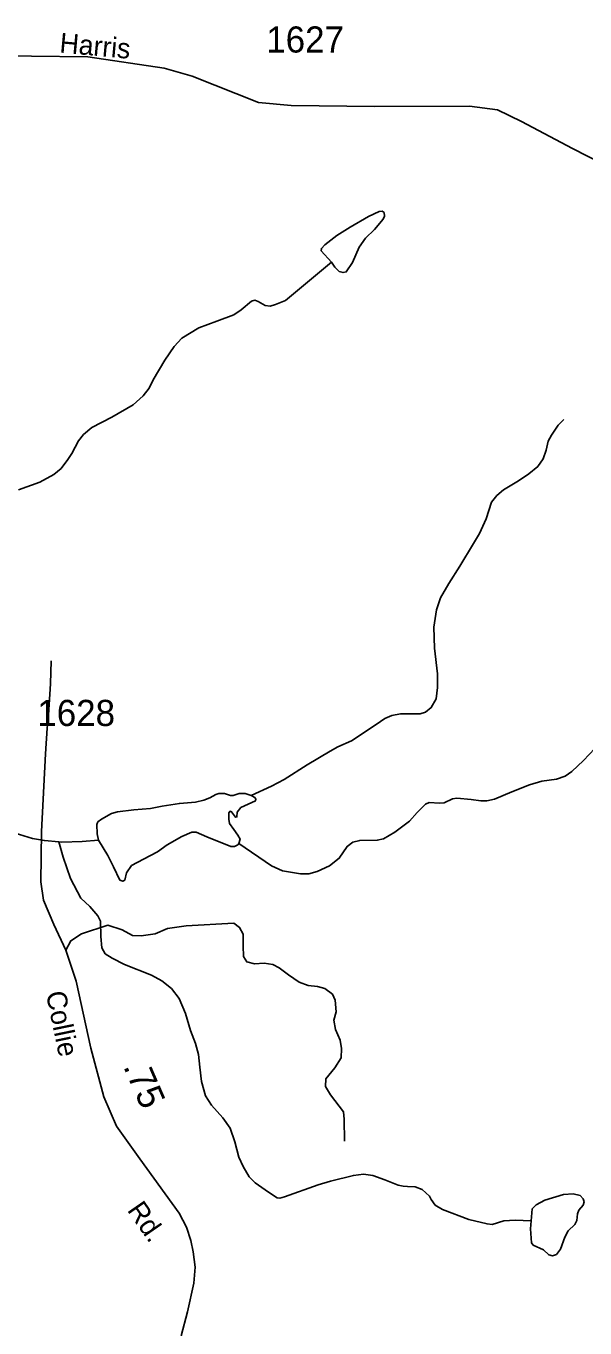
# Model space of a CAD drawing. Extents: x 2126262 to 2293712, y 749403 to 919119.
# Drawn here: x 2240173 to 2242847, y 821402 to 827628 of the extents above; entities that cross this region are included whole.
import ezdxf

# ---------------------------------------------------------------- set-up
doc = ezdxf.new("R2010")
doc.units = 0
for name, color, linetype in [('Exist Hydrographic Creek Single Shore', 7, 'Continuous'), ('Exist Hydrographic Misc Water Feature', 7, 'Continuous'), ('Exist Hydrographic Pond Under 1500 Sq Ft', 7, 'Continuous'), ('Exist Road Non-System Type 51', 7, 'Continuous'), ('Exist Road Secondary Mileage Hundredths English Label', 7, 'Continuous'), ('Exist Road Secondary Type 41 Attributed', 7, 'Continuous'), ('Exist Road Secondary Type 51 Label', 7, 'Continuous'), ('Exist Road Secondary Type 51 Number Label', 7, 'Continuous')]:
    doc.layers.add(name, color=color, linetype=linetype)

msp = doc.modelspace()

# ---------------------------------------------------------------- linework, layer by layer
at = {"layer": 'Exist Hydrographic Creek Single Shore'}
for points in [[(2239505.4, 823615), (2239576.5, 823610.8), (2239625.3, 823614.1), (2239666.6, 823626), (2239720.8, 823649.9), (2239875, 823743.3), (2239931.5, 823771.6), (2239990.1, 823783.5), (2240045.4, 823785.7), (2240080.2, 823781.4), (2240203.3, 823742.3), (2240260.8, 823732.5), (2240330.3, 823727.1)], [(2240330.3, 823727.1), (2240344.4, 823726), (2240441, 823728.1), (2240519.2, 823734.7)]]:
    msp.add_lwpolyline(points, dxfattribs=at)
at = {"layer": 'Exist Hydrographic Misc Water Feature'}
for points in [[(2241634.3, 826499.2), (2241585.4, 826552.1), (2241586.5, 826564.1), (2241602.8, 826581.5), (2241660.3, 826626), (2241723.3, 826665.1), (2241811.2, 826716.2), (2241862.3, 826740.1), (2241876.4, 826742.2), (2241886.1, 826735.7), (2241887.2, 826718.3), (2241881.8, 826704.2), (2241840.6, 826654.3), (2241797.1, 826613), (2241766.7, 826570.6), (2241734.2, 826496.8), (2241704.9, 826452.2), (2241689.7, 826449), (2241671.2, 826453.3), (2241650.6, 826475)], [(2242589.6, 821915), (2242594.6, 821971.5), (2242614.2, 821991), (2242654.3, 822013.8), (2242744.4, 822039.9), (2242790, 822043.2), (2242823.7, 822036.6), (2242838.9, 822020.3), (2242843.2, 822005.1), (2242837.8, 821988.8), (2242817.2, 821964.9), (2242810.7, 821947.6), (2242808.5, 821916.1), (2242798.7, 821896.5), (2242767.2, 821866.1), (2242751, 821836.8), (2242729.2, 821779.2), (2242710.8, 821753.1), (2242692.3, 821746.6), (2242673.9, 821752), (2242648.9, 821775.9), (2242600, 821797.7), (2242591.4, 821809.6), (2242587, 821875.9)]]:
    msp.add_lwpolyline(points, close=True, dxfattribs=at)
for points in [[(2240137.4, 825409.2), (2240239.4, 825447.2), (2240306.7, 825483), (2240341.5, 825512.4), (2240373, 825554.7), (2240391.4, 825584), (2240424.5, 825644.3), (2240447.3, 825673.7), (2240487.5, 825707.3), (2240584.1, 825757.3), (2240685.1, 825815.9), (2240732.8, 825859.4), (2240762.1, 825896.3), (2240781.7, 825935.4), (2240836.5, 826030.4), (2240881, 826095.5), (2240917.9, 826134.6), (2241000.4, 826184.6), (2241086.2, 826216.1), (2241167.6, 826246.5), (2241202.4, 826270.4), (2241252.3, 826312.8), (2241267.5, 826316), (2241283.8, 826310.6), (2241316.3, 826291.1), (2241340.2, 826288.9), (2241366.3, 826295.4), (2241415, 826315.7), (2241634.3, 826499.2)], [(2241250, 823948.7), (2241346.7, 823992.6), (2241407.5, 824024.1), (2241518.2, 824094.7), (2241627.4, 824160.5), (2241665.4, 824181.1), (2241729.5, 824210.4), (2241847.8, 824287.5), (2241890.2, 824316.9), (2241923.8, 824331), (2241965.1, 824338.6), (2242058.4, 824338.6), (2242084.5, 824346.2), (2242111.6, 824369), (2242135.5, 824410.3), (2242142, 824464.6), (2242140.9, 824529.8), (2242126.8, 824653), (2242124.7, 824754), (2242136.6, 824836.5), (2242155.1, 824894.1), (2242195.9, 824961.8), (2242249.1, 825045.4), (2242313.1, 825154), (2242342.4, 825200.8), (2242375, 825271.4), (2242400, 825350.7), (2242426, 825383.2), (2242457.5, 825410.4), (2242529.2, 825453.2), (2242579.1, 825485.8), (2242621.4, 825521.6), (2242647.2, 825558.6), (2242661.3, 825598.8), (2242671.1, 825642.2), (2242687.3, 825671.5), (2242718.8, 825719.3), (2242746, 825746.5)], [(2241190.3, 823718.5), (2241347.2, 823611.7), (2241399.4, 823588.9), (2241486.2, 823573.7), (2241525.3, 823573.7), (2241566.5, 823584.5), (2241624.1, 823612.8), (2241671.8, 823648.6), (2241708.8, 823705.1), (2241737, 823724.7), (2241769.6, 823733.3), (2241853.1, 823734.4), (2241882.5, 823740.9), (2241936.7, 823772.4), (2242006.8, 823826.2), (2242044.8, 823867.5), (2242084.9, 823907.7), (2242102.3, 823915.3), (2242151.1, 823912), (2242173.9, 823913.1), (2242214.1, 823932.7), (2242234.7, 823935.9), (2242303.1, 823929.4), (2242348.7, 823922.9), (2242378, 823922.9), (2242415, 823930.5), (2242496.4, 823965.3), (2242581.7, 823998.9), (2242641.4, 824016.3), (2242710.9, 824027.2), (2242752.1, 824040.2), (2242784.7, 824063), (2242840.7, 824115.8), (2242921.1, 824201.6)], [(2242589.6, 821915), (2242513.6, 821917.2), (2242458.3, 821913.9), (2242402.9, 821897.6), (2242379, 821899.8), (2242292.2, 821921.5), (2242165.2, 821969.3), (2242130.4, 821988.8), (2242112, 822016), (2242102.6, 822033.4), (2242067.9, 822064.9), (2242034.2, 822076.8), (2241998.4, 822079), (2241977.8, 822080.1), (2241953.9, 822085.5), (2241888.8, 822110.5), (2241832.3, 822131.1), (2241787.8, 822137.7), (2241738.9, 822132.2), (2241630.4, 822104), (2241570.9, 822086.6), (2241410.2, 822030.1), (2241387.4, 822023.6), (2241374.1, 822023.9), (2241332.8, 822052.1), (2241268.8, 822096.6), (2241240.6, 822124.7), (2241212.3, 822174.6), (2241191.7, 822219.2), (2241172.2, 822291.9), (2241149.4, 822358.2), (2241114.6, 822407.1), (2241060.4, 822467.5), (2241031, 822513.1), (2241012.6, 822581.5), (2241003.9, 822648.9), (2240998.5, 822709.7), (2240984.4, 822762.9), (2240959.4, 822825.4), (2240935.7, 822906.6), (2240906.4, 822977.2), (2240869.5, 823025), (2240822.8, 823062), (2240774, 823089.1), (2240644.8, 823140.2), (2240585.4, 823171.2), (2240551.8, 823191.9), (2240535.5, 823220.1), (2240531.1, 823274.4), (2240529, 823348.3), (2240517, 823373.3), (2240477.9, 823417.8), (2240435.6, 823457.4), (2240385.7, 823552), (2240350.9, 823653), (2240330.3, 823727.1)]]:
    msp.add_lwpolyline(points, dxfattribs=at)
at = {"layer": 'Exist Hydrographic Pond Under 1500 Sq Ft'}
for points in [[(2241250, 823948.7), (2241220.7, 823958.5), (2241192.5, 823958.5), (2241164.3, 823947.7), (2241151.2, 823947.7), (2241121.9, 823958.5), (2241095.9, 823958.5), (2241081.7, 823953.1), (2241052.4, 823937.9), (2241023.1, 823925.9), (2240983, 823916.2), (2240907, 823910.7), (2240824.5, 823896.6), (2240768, 823886.8), (2240688.8, 823879.2), (2240610.6, 823870.5), (2240581.3, 823862.9), (2240534.6, 823835.8), (2240516.1, 823821.7), (2240511.8, 823809.7), (2240512.9, 823765.2), (2240519.2, 823734.7)], [(2241190.3, 823718.5), (2241197.9, 823740.2), (2241187, 823758.7), (2241166.4, 823785.8), (2241145.8, 823814.1), (2241142.5, 823834.7), (2241142.5, 823865.1), (2241149.1, 823872.7), (2241156.7, 823870.5), (2241175.1, 823844.5), (2241181.6, 823845.6), (2241182.7, 823868.4), (2241201.2, 823891.2), (2241270.6, 823922.7), (2241272.8, 823931.4), (2241267.4, 823939), (2241250, 823948.7)], [(2240519.2, 823734.7), (2240565, 823662), (2240592.1, 823607.7), (2240622.5, 823543.6), (2240635.6, 823538.2), (2240646.4, 823543.6), (2240654, 823578.3), (2240677.9, 823613.1), (2240735.4, 823643.5), (2240801.7, 823679.4), (2240848.3, 823712), (2240918.9, 823752.1), (2240966.7, 823772.8), (2240986.2, 823772.8), (2241037.2, 823750), (2241153.4, 823704.3), (2241169.7, 823704.3), (2241186, 823713), (2241190.3, 823718.5)]]:
    msp.add_lwpolyline(points, dxfattribs=at)
at = {"layer": 'Exist Road Non-System Type 51'}
for points in [[(2240265.5, 824148.1), (2240274.7, 824269.8), (2240280.8, 824333.7), (2240289.9, 824482.9), (2240292.9, 824592.5)], [(2240363.6, 823209.3), (2240387.3, 823254), (2240438.9, 823287.5), (2240564.5, 823328), (2240632.8, 823305.7), (2240683.1, 823279.1), (2240723.5, 823277.7), (2240790.5, 823287.5), (2240850.5, 823312.6), (2240939.1, 823324.5), (2241167.9, 823338.5), (2241194.4, 823317.5), (2241211.2, 823285.4), (2241211.2, 823229.5), (2241214, 823177.9), (2241229.3, 823152.7), (2241265.6, 823143), (2241311.6, 823147.2), (2241353.5, 823140.2), (2241384.2, 823124.8), (2241428.8, 823091.3), (2241479, 823056.4), (2241522.3, 823039.6), (2241566.9, 823035.4), (2241602.5, 823025), (2241638.8, 822998.4), (2241651.4, 822969.1), (2241656.9, 822913.3), (2241645.8, 822874.2), (2241652.8, 822829.5), (2241675.1, 822779.2), (2241682.1, 822738.7), (2241680.7, 822694), (2241650, 822646.5), (2241606.7, 822593.5), (2241605.3, 822557.2), (2241629, 822516.7), (2241691.1, 822436.4), (2241695.3, 822401.5), (2241696.7, 822295.3)]]:
    msp.add_lwpolyline(points, dxfattribs=at)
at = {"layer": 'Exist Road Secondary Type 41 Attributed'}
for points in [[(2237501.1, 827385.3), (2237783.8, 827376.2), (2238157.7, 827376.2), (2238456.3, 827387.4), (2238816.2, 827418.1), (2239219.5, 827455.8), (2239532, 827472.6), (2239816.6, 827486.6), (2240198.9, 827483.8), (2240468.2, 827479.6), (2240833.8, 827426.5), (2240967.7, 827387.4), (2241285.8, 827261.7), (2241442.1, 827247.8), (2241841.1, 827242.2), (2242294.6, 827243.6), (2242428.5, 827227.2), (2242542.8, 827171.2), (2242787, 827041.2), (2242999.8, 826933.7), (2243217.2, 826877.7), (2243347.1, 826846.3), (2243409.8, 826812.7)], [(2240915.4, 821364.5), (2240945.8, 821480.1), (2240976.3, 821617.1), (2240982.4, 821693.2), (2240972.8, 821765.9), (2240960.7, 821821.4), (2240940.1, 821883.8), (2240906.3, 821951.9), (2240717.5, 822210.6), (2240606.4, 822367.4), (2240545.6, 822507.4), (2240483.2, 822740.3), (2240413.2, 823059.9), (2240363.6, 823209.3), (2240306.6, 823330.8), (2240256.4, 823448), (2240244.2, 823536.2), (2240247.3, 823776.7), (2240265.5, 824148.1)]]:
    msp.add_lwpolyline(points, dxfattribs=at)

# ---------------------------------------------------------------- texts
at = {"layer": 'Exist Road Secondary Mileage Hundredths English Label'}
msp.add_text('.75', height=125, rotation=293.49857, dxfattribs=at).set_placement((2240636.7, 822653.1))
at = {"layer": 'Exist Road Secondary Type 51 Label'}
for s, rotation, p in [('Harris', 354.90344, (2240330.8, 827500.9)), ('Collie', 281.7326, (2240267.4, 823003.7)), ('Rd.', 304.754, (2240654, 821965.7))]:
    msp.add_text(s, height=95, rotation=rotation, dxfattribs=at).set_placement(p)
at = {"layer": 'Exist Road Secondary Type 51 Number Label'}
for s, p in [('1627', (2241322.2, 827500.7)), ('1628', (2240227, 824280.7))]:
    msp.add_text(s, height=125, dxfattribs=at).set_placement(p)

doc.saveas('drawing.dxf')
